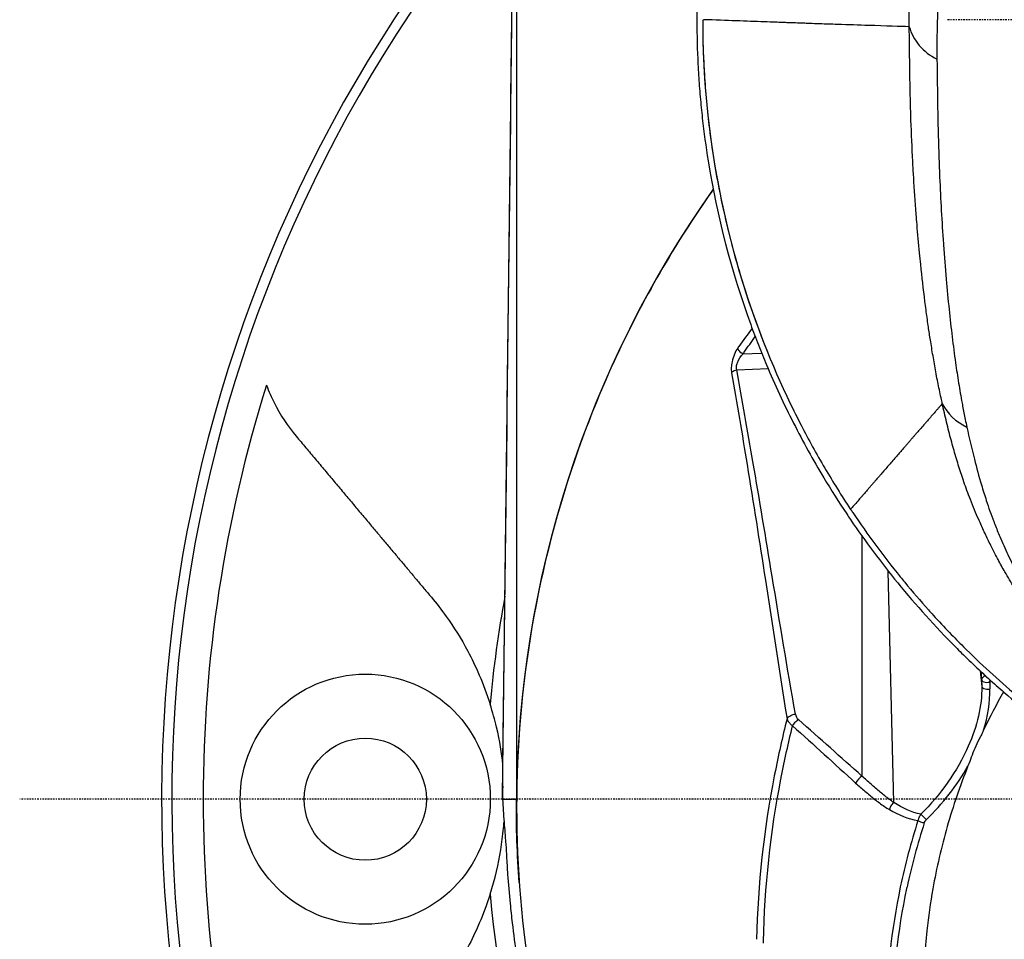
# Model space of a CAD drawing. Header units: millimetres. Extents: x 0 to 7374, y 0 to 4200.
# Tile 520 of 656: x 1902 to 1986, y 3587 to 3666. Entities that reach past the tile are written whole.
import ezdxf

# ---------------------------------------------------------------- set-up
doc = ezdxf.new("R2010")
doc.units = ezdxf.units.MM
doc.header["$LTSCALE"] = 0.2
doc.linetypes.add('CENTER2', pattern=[1.125, 0.75, -0.125, 0.125, -0.125])
doc.layers.add('02_Center Line', color=1, linetype='CENTER2')

# ---------------------------------------------------------------- blocks, each defined once
blk = doc.blocks.new('A$C9c4d0392')
for p, q in [((-92, 33.385), (-92, -66.999)), ((-93.192, -66.778), (-92.239, 13)), ((-72.524, -28.711), (-70.932, -28.652)), ((-73.066, -30.094), (-70.375, -29.994)), ((-62.309, -44.382), (-62.309, -65.015)), ((-59.575, -67.288), (-60.052, -47.391)), ((-52.152, -55.968), (-52.019, -57.313)), ((-51.731, -56.382), (-51.733, -56.356)), ((-52.031, -56.731), (-52.019, -57.314)), ((-92.284, -66.999), (-92.137, -66.999)), ((-92.018, -66.999), (-92, -66.999))]:
    blk.add_line(p, q)
for radius in [10.75, 5.25]:
    blk.add_circle((-105, -67), radius)
for centre, radius, start, end in [((0, -67), 122.5, 138.84329, 264.07522), ((0, -67), 121.628, 139.32714, 264.03041), ((0, 0), 76, 179.99965, 202.07434), ((0, 0), 75.5, 180.01198, 180.01204), ((0, -67.707), 92, 144.71696, 179.55904), ((0, -67), 118.933, 162.59478, 197.40522), ((0, -67), 94.616, 169.36442, 175.05113), ((0, -67), 94.616, 184.94887, 235.05113)]:
    blk.add_arc(centre, radius, start, end)
for centre, major_axis, ratio, start_param, end_param in [((-53.169, 0.453), (-5.214, -0.09), 0.859777, 0.217995, 1.01279), ((-72.94, -28.255), (1.237, 1.766), 0.026061, 1.496708, 1.574575), ((-50.638, -31.011), (-5.084, -1.09), 0.859304, 0.215714, 0.848888), ((0.394, -86.647), (-60.716, 1.098), 0.969627, 5.761695, 5.762007), ((35.869, -151.948), (-50.206, 205.115), 0.348168, 1.006024, 1.009207), ((-66.804, -59.238), (-1.089, -0.785), 0.764737, 5.928532, 6.452403), ((-62.266, -65.61), (0.614, 0.683), 0.525257, 1.103505, 2.013275), ((-93.201, -66.076), (0, -0.994), 0.011948, 0.507258, 0.785398), ((-93.201, -66.076), (0, -0.994), 0.011948, 0.372867, 0.507258), ((-0.003, -66.441), (-91.997, -0.558), 0.00002, 6.277482, 6.283185), ((-28.619, -79.129), (11.359, 40), 0.736504, 1.522573, 1.664487), ((-30.381, -79.163), (-10.182, -38.614), 0.710174, 4.636554, 4.780001)]:
    blk.add_ellipse(centre, major_axis=major_axis, ratio=ratio, start_param=start_param, end_param=end_param)
for points, knots in [([(-58.243, -0.601), (-58.247, -0.424), (-58.251, -0.248), (-58.254, -0.073), (-58.258, 0.132), (-58.26, 0.336), (-58.262, 0.539), (-58.263, 0.563), (-58.263, 0.587), (-58.263, 0.611), (-58.264, 0.729), (-58.265, 0.846), (-58.265, 0.963), (-58.266, 1.401), (-58.264, 1.834), (-58.258, 2.263), (-58.256, 2.351), (-58.255, 2.439), (-58.254, 2.526), (-58.245, 3.011), (-58.234, 3.495), (-58.221, 3.978), (-58.208, 4.485), (-58.192, 4.992), (-58.175, 5.498), (-58.174, 5.53), (-58.172, 5.562), (-58.171, 5.594), (-58.164, 5.816), (-58.156, 6.038), (-58.148, 6.26), (-58.141, 6.446), (-58.134, 6.632), (-58.127, 6.818), (-58.105, 7.393), (-58.082, 7.967), (-58.06, 8.541), (-58.051, 8.769), (-58.042, 8.998), (-58.034, 9.227), (-58.004, 10.013), (-57.975, 10.797), (-57.947, 11.583), (-57.935, 11.916), (-57.923, 12.248), (-57.911, 12.581), (-57.899, 12.92), (-57.887, 13.259), (-57.875, 13.598), (-57.869, 13.757), (-57.863, 13.915), (-57.858, 14.074), (-57.742, 17.302), (-57.623, 20.528), (-57.504, 23.754), (-57.497, 23.947), (-57.489, 24.14), (-57.482, 24.333), (-57.433, 25.656), (-57.384, 26.978), (-57.335, 28.301), (-57.331, 28.403), (-57.328, 28.506), (-57.324, 28.608), (-57.082, 35.104), (-56.836, 41.599), (-56.585, 48.095), (-56.462, 51.29), (-56.338, 54.485), (-56.212, 57.681), (-56.212, 57.69), (-56.211, 57.699), (-56.211, 57.709), (-55.918, 65.181), (-55.619, 72.655), (-55.315, 80.134), (-55.089, 85.679), (-54.861, 91.228), (-54.629, 96.78), (-54.582, 97.919), (-54.534, 99.057), (-54.486, 100.196), (-54.364, 103.113), (-54.241, 106.032), (-54.117, 108.952), (-54.031, 110.98), (-53.945, 113.009), (-53.858, 115.038), (-53.845, 115.336), (-53.832, 115.635), (-53.819, 115.933)], [0, 0, 0, 0, 0.0043031, 0.0043031, 0.0043031, 0.0093197, 0.0093197, 0.0093197, 0.0099124, 0.0099124, 0.0099124, 0.0128266, 0.0128266, 0.0128266, 0.0236949, 0.0236949, 0.0236949, 0.0259209, 0.0259209, 0.0259209, 0.0382353, 0.0382353, 0.0382353, 0.0511879, 0.0511879, 0.0511879, 0.0520114, 0.0520114, 0.0520114, 0.057712, 0.057712, 0.057712, 0.0625, 0.0625, 0.0625, 0.077326, 0.077326, 0.077326, 0.0832464, 0.0832464, 0.0832464, 0.1035619, 0.1035619, 0.1035619, 0.1121643, 0.1121643, 0.1121643, 0.1209073, 0.1209073, 0.1209073, 0.125, 0.125, 0.125, 0.208244, 0.208244, 0.208244, 0.2132317, 0.2132317, 0.2132317, 0.2473542, 0.2473542, 0.2473542, 0.25, 0.25, 0.25, 0.4175774, 0.4175774, 0.4175774, 0.5, 0.5, 0.5, 0.5002411, 0.5002411, 0.5002411, 0.6929912, 0.6929912, 0.6929912, 0.8358924, 0.8358924, 0.8358924, 0.8651892, 0.8651892, 0.8651892, 0.9402309, 0.9402309, 0.9402309, 0.9923409, 0.9923409, 0.9923409, 0.9999998, 0.9999998, 0.9999998, 0.9999998]), ([(-51.288, 112.287), (-51.317, 111.722), (-51.345, 111.157), (-51.373, 110.592), (-51.406, 109.93), (-51.439, 109.268), (-51.471, 108.606), (-51.504, 107.944), (-51.536, 107.282), (-51.568, 106.62), (-51.6, 105.958), (-51.632, 105.296), (-51.664, 104.633), (-51.696, 103.971), (-51.728, 103.309), (-51.759, 102.647), (-51.791, 101.984), (-51.822, 101.322), (-51.853, 100.66), (-51.884, 99.997), (-51.915, 99.335), (-51.946, 98.673), (-51.977, 98.01), (-52.007, 97.348), (-52.038, 96.685), (-52.068, 96.023), (-52.099, 95.36), (-52.129, 94.697), (-52.159, 94.035), (-52.189, 93.372), (-52.219, 92.71), (-52.249, 92.047), (-52.279, 91.384), (-52.308, 90.722), (-52.338, 90.059), (-52.368, 89.396), (-52.397, 88.733), (-52.426, 88.07), (-52.455, 87.408), (-52.484, 86.745), (-52.514, 86.082), (-52.542, 85.419), (-52.571, 84.756), (-52.6, 84.093), (-52.629, 83.43), (-52.657, 82.767), (-52.686, 82.105), (-52.714, 81.442), (-52.743, 80.779), (-52.771, 80.116), (-52.799, 79.452), (-52.827, 78.79), (-52.855, 78.127), (-52.883, 77.464), (-52.911, 76.801), (-52.939, 76.138), (-52.967, 75.476), (-52.994, 74.812), (-53.022, 74.149), (-53.049, 73.486), (-53.077, 72.822), (-53.104, 72.159), (-53.132, 71.496), (-53.159, 70.833), (-53.186, 70.17), (-53.213, 69.507), (-53.24, 68.844), (-53.267, 68.181), (-53.294, 67.518), (-53.321, 66.854), (-53.348, 66.191), (-53.375, 65.527), (-53.401, 64.863), (-53.424, 64.301), (-53.447, 63.738), (-53.469, 63.176), (-53.473, 63.075), (-53.477, 62.975), (-53.481, 62.874), (-53.508, 62.211), (-53.534, 61.548), (-53.561, 60.885), (-53.587, 60.222), (-53.613, 59.559), (-53.64, 58.895), (-53.666, 58.232), (-53.692, 57.569), (-53.718, 56.905), (-53.744, 56.242), (-53.771, 55.579), (-53.797, 54.915), (-53.803, 54.755), (-53.809, 54.595), (-53.816, 54.435), (-53.816, 54.432), (-53.816, 54.429), (-53.816, 54.426), (-53.835, 53.926), (-53.855, 53.426), (-53.875, 52.926), (-53.901, 52.262), (-53.926, 51.598), (-53.952, 50.934), (-53.978, 50.27), (-54.004, 49.605), (-54.03, 48.944), (-54.055, 48.283), (-54.081, 47.626), (-54.107, 46.955), (-54.126, 46.447), (-54.146, 45.931), (-54.165, 45.423), (-54.184, 44.916), (-54.204, 44.417), (-54.223, 43.916), (-54.242, 43.415), (-54.262, 42.911), (-54.281, 42.409), (-54.3, 41.906), (-54.319, 41.404), (-54.339, 40.901), (-54.358, 40.399), (-54.377, 39.896), (-54.396, 39.394), (-54.415, 38.891), (-54.434, 38.388), (-54.453, 37.886), (-54.472, 37.384), (-54.492, 36.881), (-54.511, 36.378), (-54.53, 35.876), (-54.549, 35.373), (-54.568, 34.87), (-54.586, 34.368), (-54.605, 33.865), (-54.624, 33.363), (-54.643, 32.86), (-54.662, 32.358), (-54.681, 31.857), (-54.7, 31.357), (-54.718, 30.859), (-54.737, 30.356), (-54.756, 29.853), (-54.775, 29.344), (-54.794, 28.84), (-54.812, 28.335), (-54.831, 27.835), (-54.85, 27.333), (-54.868, 26.831), (-54.887, 26.328), (-54.906, 25.825), (-54.91, 25.717), (-54.914, 25.608), (-54.918, 25.5), (-54.922, 25.389), (-54.926, 25.279), (-54.93, 25.168), (-54.94, 24.885), (-54.951, 24.602), (-54.961, 24.318), (-54.98, 23.815), (-54.998, 23.31), (-55.017, 22.81), (-55.035, 22.309), (-55.053, 21.813), (-55.072, 21.31), (-55.09, 20.807), (-55.109, 20.298), (-55.127, 19.793), (-55.146, 19.288), (-55.164, 18.787), (-55.183, 18.285), (-55.201, 17.783), (-55.219, 17.28), (-55.238, 16.777), (-55.256, 16.274), (-55.274, 15.772), (-55.293, 15.269), (-55.311, 14.766), (-55.329, 14.263), (-55.347, 13.761), (-55.365, 13.259), (-55.384, 12.757), (-55.402, 12.253), (-55.416, 11.847), (-55.43, 11.441), (-55.445, 11.037), (-55.448, 10.94), (-55.452, 10.842), (-55.455, 10.745), (-55.458, 10.675), (-55.46, 10.605), (-55.463, 10.535), (-55.478, 10.104), (-55.493, 9.679), (-55.508, 9.249), (-55.526, 8.745), (-55.544, 8.234), (-55.562, 7.727), (-55.569, 7.541), (-55.576, 7.354), (-55.583, 7.168), (-55.594, 6.851), (-55.606, 6.535), (-55.617, 6.218), (-55.636, 5.716), (-55.654, 5.212), (-55.673, 4.709), (-55.674, 4.69), (-55.675, 4.67), (-55.675, 4.651), (-55.686, 4.368), (-55.697, 4.086), (-55.707, 3.804), (-55.715, 3.608), (-55.722, 3.411), (-55.729, 3.215), (-55.729, 3.211), (-55.73, 3.207), (-55.73, 3.203), (-55.748, 2.703), (-55.766, 2.201), (-55.782, 1.7), (-55.785, 1.599), (-55.789, 1.499), (-55.792, 1.398), (-55.805, 0.997), (-55.818, 0.598), (-55.828, 0.2), (-55.833, 0.018), (-55.838, -0.163), (-55.842, -0.343), (-55.843, -0.375), (-55.844, -0.406), (-55.845, -0.437), (-55.852, -0.725), (-55.859, -1.009), (-55.865, -1.295), (-55.865, -1.309), (-55.865, -1.322), (-55.866, -1.336), (-55.871, -1.605), (-55.875, -1.876), (-55.875, -2.15), (-55.875, -2.182), (-55.875, -2.213), (-55.875, -2.244), (-55.875, -2.428), (-55.874, -2.614), (-55.872, -2.801), (-55.871, -2.893), (-55.87, -2.986), (-55.869, -3.078), (-55.867, -3.185), (-55.865, -3.291), (-55.864, -3.398)], [0, 0, 0, 0, 0.0146383, 0.0146383, 0.0146383, 0.0317918, 0.0317918, 0.0317918, 0.0489492, 0.0489492, 0.0489492, 0.0661103, 0.0661103, 0.0661103, 0.0832749, 0.0832749, 0.0832749, 0.1004429, 0.1004429, 0.1004429, 0.1176139, 0.1176139, 0.1176139, 0.1347878, 0.1347878, 0.1347878, 0.1519645, 0.1519645, 0.1519645, 0.1691436, 0.1691436, 0.1691436, 0.186325, 0.186325, 0.186325, 0.2035085, 0.2035085, 0.2035085, 0.2206938, 0.2206938, 0.2206938, 0.2378807, 0.2378807, 0.2378807, 0.2550691, 0.2550691, 0.2550691, 0.2722588, 0.2722588, 0.2722588, 0.2894494, 0.2894494, 0.2894494, 0.3066409, 0.3066409, 0.3066409, 0.323833, 0.323833, 0.323833, 0.3410254, 0.3410254, 0.3410254, 0.358218, 0.358218, 0.358218, 0.3754107, 0.3754107, 0.3754107, 0.392603, 0.392603, 0.392603, 0.4097949, 0.4097949, 0.4097949, 0.4243731, 0.4243731, 0.4243731, 0.4269863, 0.4269863, 0.4269863, 0.4441794, 0.4441794, 0.4441794, 0.4613752, 0.4613752, 0.4613752, 0.4785725, 0.4785725, 0.4785725, 0.4957704, 0.4957704, 0.4957704, 0.4999273, 0.4999273, 0.4999273, 0.5, 0.5, 0.5, 0.5129715, 0.5129715, 0.5129715, 0.5301832, 0.5301832, 0.5301832, 0.5474044, 0.5474044, 0.5474044, 0.5646338, 0.5646338, 0.5646338, 0.5776704, 0.5776704, 0.5776704, 0.5907101, 0.5907101, 0.5907101, 0.6037522, 0.6037522, 0.6037522, 0.6167962, 0.6167962, 0.6167962, 0.6298413, 0.6298413, 0.6298413, 0.6428868, 0.6428868, 0.6428868, 0.6559322, 0.6559322, 0.6559322, 0.6689767, 0.6689767, 0.6689767, 0.6820198, 0.6820198, 0.6820198, 0.6950607, 0.6950607, 0.6950607, 0.7080987, 0.7080987, 0.7080987, 0.7211334, 0.7211334, 0.7211334, 0.7341639, 0.7341639, 0.7341639, 0.7471897, 0.7471897, 0.7471897, 0.75, 0.75, 0.75, 0.7528665, 0.7528665, 0.7528665, 0.7602137, 0.7602137, 0.7602137, 0.7732479, 0.7732479, 0.7732479, 0.7862904, 0.7862904, 0.7862904, 0.7993378, 0.7993378, 0.7993378, 0.8123866, 0.8123866, 0.8123866, 0.8254333, 0.8254333, 0.8254333, 0.8384746, 0.8384746, 0.8384746, 0.8515071, 0.8515071, 0.8515071, 0.8645273, 0.8645273, 0.8645273, 0.875, 0.875, 0.875, 0.8775272, 0.8775272, 0.8775272, 0.8793382, 0.8793382, 0.8793382, 0.8905143, 0.8905143, 0.8905143, 0.903596, 0.903596, 0.903596, 0.9084191, 0.9084191, 0.9084191, 0.9166306, 0.9166306, 0.9166306, 0.9296598, 0.9296598, 0.9296598, 0.9301689, 0.9301689, 0.9301689, 0.9375, 0.9375, 0.9375, 0.9426011, 0.9426011, 0.9426011, 0.9427027, 0.9427027, 0.9427027, 0.9556975, 0.9556975, 0.9556975, 0.9583025, 0.9583025, 0.9583025, 0.9686965, 0.9686965, 0.9686965, 0.9734427, 0.9734427, 0.9734427, 0.9742651, 0.9742651, 0.9742651, 0.9818377, 0.9818377, 0.9818377, 0.9821959, 0.9821959, 0.9821959, 0.9893202, 0.9893202, 0.9893202, 0.9901268, 0.9901268, 0.9901268, 0.9948991, 0.9948991, 0.9948991, 0.9972703, 0.9972703, 0.9972703, 1, 1, 1, 1]), ([(-93.188, -65.88), (-92.905, -42.464), (-92.623, -19.031), (-92.229, 13.846), (-92.116, 23.281), (-92.003, 32.717)], [0, 0, 0, 0, 10.000002, 10.000002, 14.023717, 14.023717, 14.023717, 14.023717]), ([(-72.889, 23.226), (-73.619, 20.934), (-74.241, 18.61), (-74.912, 15.523), (-75.062, 14.784), (-75.314, 13.434), (-75.42, 12.823), (-75.694, 11.131), (-75.845, 10.049), (-76.256, 6.564), (-76.425, 4.154), (-76.494, 1.122), (-76.501, 0.504), (-76.498, -1.354), (-76.466, -2.593), (-76.373, -4.451), (-76.334, -5.07), (-76.265, -5.999), (-76.24, -6.308), (-76.16, -7.236), (-76.098, -7.854), (-75.893, -9.696), (-75.727, -10.917), (-74.761, -16.931), (-73.535, -21.645), (-71.657, -26.794), (-71.437, -27.374), (-70.985, -28.526), (-70.753, -29.097), (-69.799, -31.364), (-69.024, -33.035), (-67.378, -36.272), (-66.512, -37.837), (-64.959, -40.425), (-64.301, -41.463), (-63.511, -42.646), (-63.402, -42.807), (-62.022, -44.841), (-60.667, -46.657), (-57.67, -50.324), (-56.014, -52.161), (-54.098, -54.09), (-53.924, -54.264), (-52.882, -55.292), (-51.995, -56.127), (-50.656, -57.328), (-50.22, -57.711), (-48.067, -59.556), (-46.291, -60.947), (-43.656, -62.828), (-42.845, -63.384), (-41.253, -64.43), (-40.474, -64.923), (-38.204, -66.301), (-36.691, -67.15), (-34.474, -68.297), (-33.792, -68.636), (-32.46, -69.276), (-31.81, -69.576), (-30.544, -70.141), (-29.927, -70.407), (-29.02, -70.783), (-28.733, -70.9), (-26.205, -71.912), (-23.925, -72.703), (-19.87, -73.897), (-18.111, -74.347), (-15.673, -74.88), (-15.005, -75.017), (-11.989, -75.592), (-9.623, -75.93), (-4.836, -76.385), (-2.419, -76.5), (0, -76.5)], [9.66113, 9.66113, 9.66113, 9.66113, 10.382297, 10.382297, 10.608293, 10.608293, 10.794229, 10.794229, 11.122019, 11.122019, 11.846151, 11.846151, 12.031562, 12.031562, 12.403274, 12.403274, 12.589452, 12.589452, 12.682563, 12.682563, 12.868805, 12.868805, 13.238343, 13.238343, 14.695562, 14.695562, 14.881787, 14.881787, 15.066704, 15.066704, 15.619411, 15.619411, 16.15584, 16.15584, 16.524616, 16.524616, 16.582585, 16.582585, 17.260758, 17.260758, 18.000965, 18.000965, 18.074733, 18.074733, 18.439358, 18.439358, 18.613253, 18.613253, 19.288197, 19.288197, 19.582536, 19.582536, 19.85849, 19.85849, 20.377725, 20.377725, 20.60582, 20.60582, 20.820045, 20.820045, 21.02106, 21.02106, 21.113943, 21.113943, 21.835711, 21.835711, 22.37856, 22.37856, 22.582469, 22.582469, 23.297329, 23.297329, 24.021047, 24.021047, 24.021047, 24.021047]), ([(-76, 0), (-76, -0.017), (-76, -0.133), (-75.999, -0.39), (-75.999, -0.487), (-75.996, -0.78), (-75.994, -0.975), (-75.985, -1.561), (-75.976, -1.951), (-75.94, -3.121), (-75.904, -3.902), (-75.759, -6.24), (-75.615, -7.796), (-75.295, -10.38), (-75.146, -11.41), (-74.748, -13.807), (-74.483, -15.17), (-73.779, -18.332), (-73.311, -20.124), (-71.701, -25.473), (-70.363, -28.965), (-68.377, -33.189), (-67.964, -34.026), (-66.894, -36.1), (-66.217, -37.326), (-64.799, -39.738), (-64.057, -40.923), (-63.284, -42.087)], [0.0000139, 0.0000139, 0.0000139, 0.0000139, 0.0049415, 0.0049415, 0.00797, 0.00797, 0.0140274, 0.0140274, 0.0261443, 0.0261443, 0.0503841, 0.0503841, 0.0988756, 0.0988756, 0.1311984, 0.1311984, 0.1742931, 0.1742931, 0.2317564, 0.2317564, 0.3476821, 0.3476821, 0.3766541, 0.3766541, 0.4201156, 0.4201156, 0.463503, 0.463503, 0.463503, 0.463503]), ([(-58.243, -0.601), (-59.031, -0.58), (-60.209, -0.544), (-62.563, -0.47), (-63.446, -0.441), (-64.917, -0.392), (-65.432, -0.375), (-66.241, -0.346), (-66.516, -0.337), (-66.939, -0.321), (-67.082, -0.316), (-67.235, -0.311), (-67.244, -0.31), (-67.262, -0.31), (-67.261, -0.31), (-67.27, -0.309), (-67.288, -0.309), (-67.33, -0.307), (-67.366, -0.306), (-67.587, -0.298), (-67.803, -0.29), (-68.259, -0.274), (-68.488, -0.266), (-68.919, -0.25), (-69.073, -0.244), (-69.385, -0.233), (-69.543, -0.227), (-70.03, -0.21), (-70.376, -0.197), (-72.185, -0.131), (-73.92, -0.067), (-75.94, 0.001)], [0.0000211, 0.0000211, 0.0000211, 0.0000211, 0.25, 0.25, 0.375, 0.375, 0.4375, 0.4375, 0.46875, 0.46875, 0.484375, 0.484375, 0.4853516, 0.4853516, 0.4863281, 0.4863281, 0.4882813, 0.4921875, 0.5, 0.5, 0.5625, 0.5625, 0.625, 0.625, 0.65625, 0.65625, 0.6875, 0.6875, 0.75, 0.75, 1, 1, 1, 1]), ([(-55.404, -33.011), (-55.439, -32.847), (-55.475, -32.681), (-55.511, -32.512), (-55.56, -32.284), (-55.61, -32.052), (-55.658, -31.822), (-55.705, -31.595), (-55.751, -31.367), (-55.795, -31.141), (-55.885, -30.683), (-55.971, -30.224), (-56.053, -29.763), (-56.095, -29.533), (-56.135, -29.302), (-56.175, -29.071), (-56.253, -28.614), (-56.329, -28.157), (-56.401, -27.7), (-56.462, -27.31), (-56.521, -26.921), (-56.578, -26.531), (-56.59, -26.449), (-56.602, -26.366), (-56.614, -26.283), (-56.68, -25.833), (-56.742, -25.382), (-56.802, -24.932), (-56.833, -24.694), (-56.864, -24.456), (-56.894, -24.219), (-57.029, -23.158), (-57.149, -22.099), (-57.259, -21.042), (-57.294, -20.707), (-57.327, -20.373), (-57.36, -20.039), (-57.439, -19.226), (-57.511, -18.415), (-57.578, -17.604), (-57.601, -17.316), (-57.624, -17.029), (-57.647, -16.741), (-57.648, -16.725), (-57.649, -16.71), (-57.65, -16.694), (-57.731, -15.644), (-57.802, -14.595), (-57.865, -13.548), (-57.892, -13.091), (-57.918, -12.634), (-57.942, -12.177), (-58.004, -10.994), (-58.055, -9.813), (-58.096, -8.634), (-58.096, -8.63), (-58.096, -8.626), (-58.096, -8.622), (-58.114, -8.102), (-58.129, -7.583), (-58.143, -7.065), (-58.154, -6.609), (-58.164, -6.153), (-58.173, -5.697), (-58.187, -4.948), (-58.198, -4.199), (-58.208, -3.447), (-58.217, -2.795), (-58.224, -2.141), (-58.233, -1.483), (-58.237, -1.19), (-58.24, -0.897), (-58.243, -0.601)], [0.0000331, 0.0000331, 0.0000331, 0.0000331, 0.015589, 0.015589, 0.015589, 0.0366763, 0.0366763, 0.0366763, 0.0574508, 0.0574508, 0.0574508, 0.0996718, 0.0996718, 0.0996718, 0.1208009, 0.1208009, 0.1208009, 0.1625846, 0.1625846, 0.1625846, 0.1982063, 0.1982063, 0.1982063, 0.205777, 0.205777, 0.205777, 0.2470095, 0.2470095, 0.2470095, 0.2688316, 0.2688316, 0.2688316, 0.3662238, 0.3662238, 0.3662238, 0.3970316, 0.3970316, 0.3970316, 0.4719375, 0.4719375, 0.4719375, 0.4985511, 0.4985511, 0.4985511, 0.5, 0.5, 0.5, 0.5971698, 0.5971698, 0.5971698, 0.6396385, 0.6396385, 0.6396385, 0.7496277, 0.7496277, 0.7496277, 0.75, 0.75, 0.75, 0.7985567, 0.7985567, 0.7985567, 0.8413646, 0.8413646, 0.8413646, 0.911757, 0.911757, 0.911757, 0.9728335, 0.9728335, 0.9728335, 1, 1, 1, 1]), ([(-55.864, -3.398), (-55.842, -4.786), (-55.826, -6.163), (-55.782, -8.823), (-55.755, -10.106), (-55.69, -12.105), (-55.664, -12.818), (-55.552, -15.446), (-55.444, -17.358), (-55.307, -19.293), (-55.305, -19.319), (-55.232, -20.333), (-55.155, -21.321), (-54.994, -23.177), (-54.912, -24.045), (-54.74, -25.7), (-54.652, -26.486), (-54.466, -28.01), (-54.37, -28.747), (-54.183, -30.067), (-54.095, -30.649), (-53.908, -31.807), (-53.809, -32.382), (-53.687, -33.044), (-53.671, -33.129), (-53.583, -33.598), (-53.508, -33.981), (-53.386, -34.58), (-53.341, -34.795), (-53.295, -35.01)], [0, 0, 0, 0, 0.1295898, 0.1295898, 0.2511977, 0.2511977, 0.3187341, 0.3187341, 0.5, 0.5, 0.5024279, 0.5024279, 0.5962835, 0.5962835, 0.6789591, 0.6789591, 0.7539058, 0.7539058, 0.8242844, 0.8242844, 0.8798677, 0.8798677, 0.9347826, 0.9347826, 0.9429335, 0.9429335, 0.9794738, 0.9794738, 1, 1, 1, 1]), ([(-75.096, -14.592), (-75.216, -14.762), (-75.337, -14.934), (-77.075, -17.427), (-78.565, -19.793), (-81.3, -24.595), (-82.545, -27.032), (-84.795, -31.959), (-85.801, -34.449), (-88.473, -41.982), (-89.794, -47.086), (-91.551, -57.365), (-91.987, -62.543), (-91.987, -67.72), (-91.987, -72.898), (-91.551, -78.075), (-89.794, -88.355), (-88.473, -93.459), (-84.91, -103.502), (-82.668, -108.443), (-77.198, -118.049), (-73.97, -122.713), (-68.33, -129.378), (-66.316, -131.544), (-62.87, -134.899), (-61.524, -136.135), (-60.128, -137.341)], [0.2789434, 0.2789434, 0.2789434, 0.2789434, 0.28125, 0.28125, 0.3125, 0.3125, 0.34375, 0.34375, 0.375, 0.375, 0.4375, 0.4375, 0.5000003, 0.5000003, 0.5000003, 0.5625, 0.5625, 0.625, 0.625, 0.6875, 0.6875, 0.75, 0.75, 0.78125, 0.78125, 0.8000676, 0.8000676, 0.8000676, 0.8000676]), ([(-72.524, -28.711), (-72.492, -28.665), (-72.46, -28.619), (-72.119, -28.128), (-71.805, -27.685), (-71.485, -27.243)], [0, 0, 0, 0, 0.00729682, 0.00729682, 0.0783343, 0.0783343, 0.0783343, 0.0783343]), ([(-72.991, -28.23), (-73.196, -28.522), (-73.449, -29.108), (-73.555, -29.912), (-73.539, -30.21), (-73.517, -30.339)], [0, 0, 0, 0, 0.571429, 0.785714, 1, 1, 1, 1]), ([(-73.066, -30.094), (-73.089, -30.011), (-73.105, -29.817), (-72.994, -29.292), (-72.734, -28.905), (-72.524, -28.711)], [0, 0, 0, 0, 0.2142857, 0.4285714, 0.9999998, 0.9999998, 0.9999998, 0.9999998]), ([(-72.991, -28.23), (-72.978, -28.303), (-72.909, -28.451), (-72.709, -28.629), (-72.583, -28.691), (-72.524, -28.711)], [0, 0, 0, 0, 0.4285714, 0.7142857, 0.9999999, 0.9999999, 0.9999999, 0.9999999]), ([(-73.517, -30.339), (-73.494, -30.306), (-73.463, -30.273), (-73.426, -30.243), (-73.389, -30.213), (-73.345, -30.185), (-73.297, -30.162), (-73.224, -30.128), (-73.143, -30.105), (-73.066, -30.094)], [0, 0, 0, 0, 0.285714, 0.285714, 0.285714, 0.571429, 0.571429, 0.571429, 1, 1, 1, 1]), ([(-68.034, -59.685), (-68.726, -55.743), (-69.374, -51.797), (-70.571, -44.557), (-71.118, -41.265), (-72.133, -35.346), (-72.594, -32.72), (-73.066, -30.094)], [0, 0, 0, 0, 0.399859, 0.399859, 0.733515, 0.733515, 1, 1, 1, 1]), ([(-113.487, -31.424), (-113.285, -31.964), (-113.065, -32.455), (-112.297, -33.984), (-111.65, -34.951), (-110.931, -35.803)], [-12.296415, -12.296415, -12.296415, -12.296415, -11.973999, -11.973999, -11.181033, -11.181033, -11.181033, -11.181033]), ([(-55.404, -33.011), (-55.426, -33.036), (-55.448, -33.061), (-55.506, -33.127), (-55.542, -33.169), (-55.579, -33.21), (-55.579, -33.211), (-55.634, -33.274), (-55.69, -33.338), (-55.773, -33.432), (-55.8, -33.463), (-55.888, -33.564), (-55.95, -33.634), (-56.023, -33.719), (-56.035, -33.732), (-56.047, -33.746), (-56.093, -33.798), (-56.139, -33.851), (-56.293, -34.028), (-56.402, -34.152), (-56.513, -34.279), (-56.514, -34.28), (-56.524, -34.293), (-56.534, -34.304), (-56.631, -34.415), (-56.72, -34.517), (-56.839, -34.654), (-56.87, -34.689), (-57.019, -34.86), (-57.138, -34.997), (-57.342, -35.231), (-57.426, -35.328), (-57.545, -35.465), (-57.58, -35.505), (-57.683, -35.623), (-57.751, -35.702), (-57.87, -35.839), (-57.92, -35.896), (-58.036, -36.03), (-58.102, -36.105), (-58.191, -36.208), (-58.215, -36.235), (-58.238, -36.262), (-58.267, -36.296), (-58.297, -36.33), (-58.394, -36.442), (-58.462, -36.52), (-58.581, -36.657), (-58.632, -36.715), (-58.756, -36.858), (-58.83, -36.944), (-58.949, -37.081), (-58.993, -37.132), (-59.131, -37.29), (-59.223, -37.397), (-59.342, -37.534), (-59.368, -37.563), (-59.511, -37.728), (-59.629, -37.864), (-59.847, -38.116), (-59.947, -38.23), (-60.066, -38.367), (-60.085, -38.389), (-60.209, -38.533), (-60.316, -38.656), (-60.435, -38.793), (-60.446, -38.806), (-60.552, -38.927), (-60.646, -39.035), (-60.764, -39.172), (-60.788, -39.2), (-60.881, -39.307), (-60.951, -39.387), (-61.069, -39.524), (-61.118, -39.58), (-61.172, -39.643), (-61.181, -39.652), (-61.189, -39.662), (-61.249, -39.731), (-61.308, -39.799), (-61.418, -39.926), (-61.469, -39.985), (-61.579, -40.112), (-61.638, -40.18), (-61.755, -40.315), (-61.814, -40.383), (-61.948, -40.538), (-62.023, -40.625), (-62.141, -40.761), (-62.184, -40.811), (-62.256, -40.894), (-62.286, -40.93), (-62.319, -40.967), (-62.321, -40.97), (-62.408, -41.071), (-62.494, -41.17), (-62.697, -41.405), (-62.814, -41.542), (-63.032, -41.794), (-63.132, -41.911), (-63.25, -42.048), (-63.267, -42.068), (-63.284, -42.088)], [0, 0, 0, 0, 0.0101323, 0.0101323, 0.0268989, 0.0270408, 0.0270408, 0.0270408, 0.0525592, 0.0525592, 0.0648972, 0.0648972, 0.0924915, 0.0924915, 0.0977485, 0.0977485, 0.0977485, 0.1183199, 0.1183199, 0.1658663, 0.1658663, 0.1662662, 0.1662662, 0.1704945, 0.1704945, 0.208449, 0.208449, 0.2215046, 0.2215046, 0.2714249, 0.2714249, 0.3061961, 0.3061961, 0.3203223, 0.3203223, 0.3481282, 0.3481282, 0.3682573, 0.3682573, 0.3944412, 0.3944412, 0.4036101, 0.4036101, 0.4036101, 0.4152846, 0.4152846, 0.4418035, 0.4418035, 0.4614538, 0.4614538, 0.4898448, 0.4898448, 0.5068103, 0.5068103, 0.5418482, 0.5418482, 0.5513956, 0.5513956, 0.5952476, 0.5952476, 0.6315551, 0.6315551, 0.6384015, 0.6384015, 0.6767647, 0.6767647, 0.6808895, 0.6808895, 0.7142513, 0.7142513, 0.7227416, 0.7227416, 0.7470923, 0.7470923, 0.7639855, 0.7639855, 0.7660974, 0.7668464, 0.7668464, 0.7869999, 0.7869999, 0.8046469, 0.8046469, 0.8246983, 0.8246983, 0.8447498, 0.8447498, 0.8700353, 0.8700353, 0.8843167, 0.8843167, 0.8941271, 0.8945036, 0.8950035, 0.8950035, 0.9233685, 0.9233685, 0.9619247, 0.9619247, 0.9944201, 0.9944201, 0.9999645, 0.9999645, 0.9999645, 0.9999645]), ([(0, -74.453), (-0.492, -74.453), (-0.985, -74.448), (-1.962, -74.429), (-2.447, -74.414), (-3.388, -74.376), (-3.844, -74.353), (-4.326, -74.323), (-4.353, -74.321), (-4.885, -74.288), (-5.388, -74.251), (-5.993, -74.199), (-6.096, -74.19), (-6.713, -74.134), (-7.225, -74.081), (-8.081, -73.98), (-8.425, -73.937), (-9.151, -73.839), (-9.531, -73.784), (-10.284, -73.667), (-10.658, -73.606), (-11.397, -73.476), (-11.762, -73.409), (-12.365, -73.291), (-12.606, -73.242), (-12.892, -73.182), (-12.939, -73.172), (-13.529, -73.047), (-14.068, -72.925), (-15.146, -72.664), (-15.685, -72.525), (-16.771, -72.23), (-17.317, -72.074), (-18.212, -71.803), (-18.564, -71.693), (-19.509, -71.389), (-20.094, -71.191), (-21.278, -70.771), (-21.875, -70.548), (-23.047, -70.091), (-23.622, -69.855), (-24.235, -69.594), (-24.282, -69.574), (-25.343, -69.118), (-26.325, -68.664), (-28.212, -67.728), (-29.118, -67.247), (-30.853, -66.268), (-31.684, -65.77), (-32.832, -65.044), (-33.169, -64.825), (-34.361, -64.035), (-35.187, -63.454), (-36.767, -62.281), (-37.521, -61.69), (-38.957, -60.505), (-39.641, -59.912), (-40.39, -59.231), (-40.478, -59.151), (-40.626, -59.014), (-40.687, -58.958), (-41.277, -58.411), (-41.793, -57.913), (-42.8, -56.907), (-43.291, -56.399), (-44.228, -55.389), (-44.675, -54.889), (-45.53, -53.895), (-45.938, -53.401), (-46.375, -52.851), (-46.417, -52.798), (-46.792, -52.322), (-47.114, -51.896), (-47.745, -51.032), (-48.053, -50.593), (-48.65, -49.708), (-48.939, -49.262), (-49.495, -48.368), (-49.763, -47.919), (-50.224, -47.116), (-50.42, -46.761), (-50.639, -46.351), (-50.668, -46.297), (-50.861, -45.933), (-51.02, -45.624), (-51.345, -44.976), (-51.509, -44.638), (-51.838, -43.942), (-52.001, -43.584), (-52.179, -43.185), (-52.197, -43.146), (-52.235, -43.06), (-52.255, -43.014), (-52.396, -42.693), (-52.515, -42.417), (-52.755, -41.84), (-52.876, -41.539), (-53.094, -40.98), (-53.192, -40.721), (-53.378, -40.217), (-53.465, -39.973), (-53.563, -39.687), (-53.578, -39.645), (-53.744, -39.157), (-53.889, -38.711), (-54.174, -37.796), (-54.313, -37.326), (-54.583, -36.367), (-54.714, -35.879), (-54.975, -34.859), (-55.104, -34.328), (-55.287, -33.535), (-55.346, -33.273), (-55.404, -33.011)], [0, 0, 0, 0, 0.0138375, 0.0138375, 0.0274826, 0.0274826, 0.0403591, 0.0403591, 0.0411277, 0.0411277, 0.0554222, 0.0554222, 0.0583782, 0.0583782, 0.073068, 0.073068, 0.0830639, 0.0830639, 0.0941966, 0.0941966, 0.10527, 0.10527, 0.1162432, 0.1162432, 0.1235528, 0.1235528, 0.125, 0.125, 0.141656, 0.141656, 0.1586585, 0.1586585, 0.1763054, 0.1763054, 0.1879738, 0.1879738, 0.207889, 0.207889, 0.2289445, 0.2289445, 0.25, 0.25, 0.251757, 0.251757, 0.2896107, 0.2896107, 0.3267661, 0.3267661, 0.3629944, 0.3629944, 0.3783238, 0.3783238, 0.4179277, 0.4179277, 0.4568564, 0.4568564, 0.4948934, 0.4948934, 0.5, 0.5, 0.5035383, 0.5035383, 0.5345613, 0.5345613, 0.5656529, 0.5656529, 0.5957197, 0.5957197, 0.625, 0.625, 0.6281335, 0.6281335, 0.6530412, 0.6530412, 0.6784935, 0.6784935, 0.7041252, 0.7041252, 0.7297801, 0.7297801, 0.75, 0.75, 0.7531099, 0.7531099, 0.770731, 0.770731, 0.790027, 0.790027, 0.8102819, 0.8102819, 0.8125, 0.8125, 0.8150963, 0.8150963, 0.8305102, 0.8305102, 0.8471275, 0.8471275, 0.8614241, 0.8614241, 0.875, 0.875, 0.8773342, 0.8773342, 0.9022139, 0.9022139, 0.9284232, 0.9284232, 0.9557027, 0.9557027, 0.9853582, 0.9853582, 0.9999944, 0.9999944, 0.9999944, 0.9999944]), ([(-53.295, -35.01), (-53.097, -35.936), (-52.884, -36.857), (-52.461, -38.514), (-52.259, -39.252), (-51.907, -40.434), (-51.767, -40.881), (-51.422, -41.931), (-51.211, -42.53), (-50.952, -43.211), (-50.921, -43.293), (-50.752, -43.727), (-50.609, -44.078), (-50.238, -44.949), (-50.008, -45.465), (-49.525, -46.494), (-49.273, -47.006), (-48.991, -47.548), (-48.974, -47.58), (-48.694, -48.117), (-48.418, -48.619), (-47.852, -49.595), (-47.563, -50.069), (-46.969, -50.997), (-46.665, -51.451), (-46.044, -52.336), (-45.729, -52.767), (-45.306, -53.32), (-45.21, -53.443), (-45.091, -53.596), (-45.067, -53.627), (-44.648, -54.157), (-44.236, -54.657), (-43.375, -55.657), (-42.925, -56.157), (-41.993, -57.152), (-41.511, -57.647), (-40.575, -58.569), (-40.126, -58.998), (-39.63, -59.454), (-39.596, -59.485), (-38.903, -60.12), (-38.22, -60.717), (-36.763, -61.923), (-35.988, -62.531), (-34.369, -63.728), (-33.526, -64.316), (-31.865, -65.405), (-31.059, -65.906), (-29.39, -66.881), (-28.527, -67.357), (-26.741, -68.278), (-25.816, -68.724), (-24.493, -69.319), (-24.119, -69.483), (-23.733, -69.647), (-23.726, -69.65), (-23.143, -69.897), (-22.556, -70.135), (-21.379, -70.59), (-20.79, -70.808), (-19.624, -71.217), (-19.049, -71.41), (-17.909, -71.772), (-17.347, -71.943), (-16.221, -72.265), (-15.658, -72.417), (-14.537, -72.703), (-13.979, -72.836), (-13.202, -73.01), (-12.986, -73.057), (-12.696, -73.119), (-12.622, -73.134), (-12.079, -73.247), (-11.604, -73.339), (-10.637, -73.513), (-10.145, -73.595), (-9.156, -73.746), (-8.659, -73.816), (-7.669, -73.942), (-7.176, -73.998), (-6.481, -74.069), (-6.28, -74.088), (-5.569, -74.152), (-5.055, -74.193), (-4.257, -74.246), (-3.973, -74.264), (-3.135, -74.309), (-2.58, -74.332), (-1.47, -74.364), (-0.917, -74.374), (-0.242, -74.377), (-0.121, -74.377), (0, -74.377)], [0, 0, 0, 0, 0.0537894, 0.0537894, 0.0972581, 0.0972581, 0.1237418, 0.1237418, 0.1597199, 0.1597199, 0.1646393, 0.1646393, 0.1858131, 0.1858131, 0.2169251, 0.2169251, 0.2480371, 0.2480371, 0.25, 0.25, 0.2807734, 0.2807734, 0.310094, 0.310094, 0.3383626, 0.3383626, 0.365377, 0.365377, 0.3730937, 0.3730937, 0.375, 0.375, 0.4064665, 0.4064665, 0.4382175, 0.4382175, 0.4699679, 0.4699679, 0.4979365, 0.4979365, 0.5, 0.5, 0.5398115, 0.5398115, 0.5815826, 0.5815826, 0.6233538, 0.6233538, 0.6605006, 0.6605006, 0.6977803, 0.6977803, 0.7352429, 0.7352429, 0.7497239, 0.7497239, 0.75, 0.75, 0.7720316, 0.7720316, 0.7932797, 0.7932797, 0.8132757, 0.8132757, 0.8321378, 0.8321378, 0.8504954, 0.8504954, 0.8682356, 0.8682356, 0.875, 0.875, 0.8773039, 0.8773039, 0.8919507, 0.8919507, 0.9067975, 0.9067975, 0.9215687, 0.9215687, 0.936015, 0.936015, 0.9418557, 0.9418557, 0.956711, 0.956711, 0.9648715, 0.9648715, 0.9807571, 0.9807571, 0.996553, 0.996553, 1, 1, 1, 1]), ([(-72.181, -38.244), (-72.181, -38.244), (-72.181, -38.244), (-71.641, -41.547), (-71.122, -44.856), (-70.611, -48.168)], [0, 0, 0, 0, 0.0000154, 0.0000154, 0.9999998, 0.9999998, 0.9999998, 0.9999998]), ([(-63.284, -42.088), (-63.224, -42.178), (-63.164, -42.268), (-63.104, -42.358), (-62.466, -43.309), (-61.806, -44.246), (-61.125, -45.167), (-60.445, -46.088), (-59.743, -46.994), (-59.022, -47.884), (-58.893, -48.043), (-58.763, -48.202), (-58.632, -48.36), (-57.972, -49.16), (-57.295, -49.947), (-56.604, -50.72), (-56.463, -50.877), (-56.322, -51.033), (-56.18, -51.189), (-55.72, -51.694), (-55.252, -52.193), (-54.778, -52.685), (-54.385, -53.091), (-53.989, -53.493), (-53.589, -53.891), (-52.858, -54.619), (-52.112, -55.331), (-51.352, -56.028), (-50.592, -56.725), (-49.817, -57.406), (-49.029, -58.072), (-48.698, -58.351), (-48.365, -58.628), (-48.029, -58.901), (-47.169, -59.603), (-46.294, -60.285), (-45.404, -60.948), (-44.514, -61.611), (-43.609, -62.255), (-42.691, -62.878), (-42.463, -63.033), (-42.233, -63.187), (-42.003, -63.339), (-41.127, -63.92), (-40.238, -64.484), (-39.338, -65.028), (-38.438, -65.572), (-37.527, -66.098), (-36.605, -66.605), (-36.262, -66.794), (-35.917, -66.98), (-35.571, -67.163), (-34.565, -67.696), (-33.547, -68.206), (-32.518, -68.693), (-31.489, -69.18), (-30.449, -69.644), (-29.399, -70.085), (-29.197, -70.169), (-28.996, -70.253), (-28.794, -70.335), (-27.57, -70.836), (-26.333, -71.305), (-25.085, -71.742), (-23.978, -72.129), (-22.862, -72.49), (-21.738, -72.825), (-20.543, -73.182), (-19.339, -73.51), (-18.127, -73.807), (-16.916, -74.105), (-15.697, -74.372), (-14.472, -74.61), (-13.165, -74.863), (-11.852, -75.082), (-10.534, -75.267), (-9.381, -75.428), (-8.225, -75.563), (-7.065, -75.671), (-6.436, -75.73), (-5.807, -75.781), (-5.178, -75.824), (-4.563, -75.866), (-3.948, -75.9), (-3.332, -75.927), (-2.849, -75.948), (-2.366, -75.965), (-1.883, -75.977), (-1.399, -75.989), (-0.916, -75.996), (-0.433, -75.999), (-0.289, -76), (-0.144, -76), (0, -76)], [0, 0, 0, 0, 0.0043389, 0.0043389, 0.0043389, 0.0502804, 0.0502804, 0.0502804, 0.0962234, 0.0962234, 0.0962234, 0.1044556, 0.1044556, 0.1044556, 0.1460638, 0.1460638, 0.1460638, 0.1545139, 0.1545139, 0.1545139, 0.1819263, 0.1819263, 0.1819263, 0.2045725, 0.2045725, 0.2045725, 0.2459423, 0.2459423, 0.2459423, 0.287312, 0.287312, 0.287312, 0.3046892, 0.3046892, 0.3046892, 0.3492114, 0.3492114, 0.3492114, 0.3937345, 0.3937345, 0.3937345, 0.4048059, 0.4048059, 0.4048059, 0.4470047, 0.4470047, 0.4470047, 0.4892045, 0.4892045, 0.4892045, 0.5049226, 0.5049226, 0.5049226, 0.5506049, 0.5506049, 0.5506049, 0.5962856, 0.5962856, 0.5962856, 0.6050394, 0.6050394, 0.6050394, 0.6580964, 0.6580964, 0.6580964, 0.7051562, 0.7051562, 0.7051562, 0.7552147, 0.7552147, 0.7552147, 0.805273, 0.805273, 0.805273, 0.8586762, 0.8586762, 0.8586762, 0.9053898, 0.9053898, 0.9053898, 0.9307253, 0.9307253, 0.9307253, 0.9554482, 0.9554482, 0.9554482, 0.9748118, 0.9748118, 0.9748118, 0.994192, 0.994192, 0.994192, 1, 1, 1, 1]), ([(-99.317, -49.645), (-98.879, -50.167), (-98.451, -50.717), (-97.388, -52.204), (-96.768, -53.186), (-95.538, -55.49), (-94.841, -57.021), (-94.263, -58.838)], [6.957106, 6.957106, 6.957106, 6.957106, 7.418328, 7.418328, 8.133297, 8.133297, 8.918889, 8.918889, 8.918889, 8.918889]), ([(-51.731, -56.382), (-51.84, -56.444), (-51.978, -56.562), (-52.029, -56.681), (-52.031, -56.731)], [0, 0, 0, 0, 0.5714286, 0.9999998, 0.9999998, 0.9999998, 0.9999998]), ([(-52.019, -57.315), (-51.983, -58.961), (-52.419, -60.746), (-54.119, -64.581), (-55.548, -66.61), (-57.244, -68.301)], [0.0000611, 0.0000611, 0.0000611, 0.0000611, 0.4423865, 0.4423865, 1, 1, 1, 1]), ([(-52.031, -56.731), (-52.022, -56.8), (-51.906, -56.908), (-51.598, -56.969), (-51.41, -56.952), (-51.327, -56.931)], [0, 0, 0, 0, 0.428571, 0.714286, 1, 1, 1, 1]), ([(-52.019, -57.314), (-52.013, -57.36), (-51.981, -57.404), (-51.927, -57.441), (-51.874, -57.477), (-51.8, -57.506), (-51.715, -57.522), (-51.588, -57.547), (-51.438, -57.544), (-51.313, -57.513)], [0, 0, 0, 0, 0.2858205, 0.2858205, 0.2858205, 0.5714155, 0.5714155, 0.5714155, 0.9999995, 0.9999995, 0.9999995, 0.9999995]), ([(-51.327, -56.931), (-51.328, -56.895), (-51.32, -56.836), (-51.302, -56.777), (-51.294, -56.756)], [0, 0, 0, 0, 0.4285714, 0.669994, 0.669994, 0.669994, 0.669994]), ([(-93.164, -64.015), (-93.267, -63.072), (-93.432, -62.025), (-93.869, -60.175), (-94.048, -59.519), (-94.263, -58.838)], [-8.819645, -8.819645, -8.819645, -8.819645, -8.141814, -8.141814, -7.79884, -7.79884, -7.79884, -7.79884]), ([(-68.751, -60.093), (-68.688, -59.984), (-68.473, -59.791), (-68.16, -59.702), (-68.034, -59.685)], [0, 0, 0, 0, 0.571429, 1, 1, 1, 1]), ([(-69.276, -65.26), (-69.267, -65.211), (-69.257, -65.162), (-68.959, -63.628), (-68.631, -62.152), (-68.267, -60.688)], [0, 0, 0, 0, 0.032056, 0.032056, 1, 1, 1, 1]), ([(-68.751, -60.093), (-68.745, -60.112), (-68.729, -60.153), (-68.7, -60.217), (-68.663, -60.284), (-68.62, -60.35), (-68.57, -60.415), (-68.514, -60.479), (-68.452, -60.542), (-68.372, -60.612), (-68.308, -60.66), (-68.267, -60.688)], [0, 0, 0, 0, 0.0913857, 0.200393, 0.3089375, 0.4168711, 0.5241975, 0.6308995, 0.737027, 0.84264, 0.9999998, 0.9999998, 0.9999998, 0.9999998]), ([(-68.267, -60.688), (-68.214, -60.589), (-68.065, -60.379), (-67.871, -60.213), (-67.777, -60.152)], [0.0000001, 0.0000001, 0.0000001, 0.0000001, 0.5, 1, 1, 1, 1]), ([(-51.858, -61.072), (-51.871, -61.102), (-51.947, -61.261), (-52.113, -61.594), (-52.179, -61.723), (-52.377, -62.12), (-52.493, -62.358), (-52.72, -62.888), (-52.817, -63.142), (-53.005, -63.64), (-53.099, -63.892), (-53.2, -64.141)], [0.00011543, 0.00011543, 0.00011543, 0.00011543, 0.00894947, 0.00894947, 0.01478235, 0.01478235, 0.0272049, 0.0272049, 0.03845799, 0.03845799, 0.04999615, 0.04999615, 0.04999615, 0.04999615]), ([(-53.2, -64.142), (-53.542, -64.996), (-53.862, -65.859), (-54.457, -67.599), (-54.732, -68.476), (-55.483, -71.11), (-55.899, -72.902), (-56.43, -75.903), (-56.6, -77.107), (-56.9, -79.922), (-56.999, -81.543), (-57.029, -83.593), (-57.03, -84.026), (-57.021, -84.907), (-57.011, -85.363), (-56.957, -86.861), (-56.89, -87.899), (-56.531, -91.681), (-56.054, -94.403), (-54.8, -99.272), (-54.095, -101.428), (-52.951, -104.287), (-52.632, -105.034), (-50.832, -108.994), (-49.046, -112.073), (-44.909, -117.83), (-42.566, -120.501), (-37.266, -125.49), (-34.329, -127.768), (-27.297, -132.192), (-23.115, -134.18), (-17.515, -136.095), (-16.266, -136.478), (-13.997, -137.094), (-12.98, -137.342), (-11.481, -137.666), (-10.999, -137.765), (-8.907, -138.164), (-7.276, -138.406), (-5.309, -138.616), (-4.962, -138.65), (-3.063, -138.82), (-1.494, -138.899), (0.078, -138.893)], [-11.478, -11.478, -11.478, -11.478, -11.183391, -11.183391, -10.889051, -10.889051, -10.304759, -10.304759, -9.91648, -9.91648, -9.400868, -9.400868, -9.262731, -9.262731, -9.113529, -9.113529, -8.77436, -8.77436, -7.874296, -7.874296, -7.139202, -7.139202, -6.87573, -6.87573, -5.72741, -5.72741, -4.579132, -4.579132, -3.406832, -3.406832, -1.968008, -1.968008, -1.561328, -1.561328, -1.235623, -1.235623, -1.083752, -1.083752, -0.576872, -0.576872, -0.471876, -0.471876, -0.000035, -0.000035, -0.000035, -0.000035]), ([(-69.814, -64.842), (-69.823, -64.891), (-69.833, -64.941), (-70.738, -69.618), (-71.265, -74.332), (-71.375, -79.044)], [0, 0, 0, 0, 0.010575, 0.010575, 1, 1, 1, 1]), ([(-59.575, -67.288), (-59.712, -67.201), (-59.837, -67.107), (-59.964, -67.01), (-60.218, -66.815), (-60.48, -66.604), (-60.743, -66.387), (-61.007, -66.171), (-61.272, -65.948), (-61.531, -65.718), (-61.789, -65.489), (-62.042, -65.253), (-62.309, -65.015)], [0, 0, 0, 0, 0.142857, 0.142857, 0.142857, 0.428571, 0.428571, 0.428571, 0.714286, 0.714286, 0.714286, 1, 1, 1, 1]), ([(-93.188, -65.88), (-93.188, -65.893), (-93.188, -65.907), (-93.189, -65.92), (-93.192, -66.26), (-93.195, -66.6), (-93.195, -66.94), (-93.195, -66.941), (-93.195, -66.943), (-93.195, -66.944)], [0.3358619, 0.3358619, 0.3358619, 0.3358619, 0.361201, 0.361201, 0.361201, 0.9973427, 0.9973427, 0.9973427, 0.9995281, 0.9995281, 0.9995281, 0.9995281]), ([(-70.783, -79.376), (-70.782, -79.328), (-70.781, -79.28), (-70.681, -74.55), (-70.164, -69.863), (-69.276, -65.26)], [0, 0, 0, 0, 0.010158, 0.010158, 1, 1, 1, 1]), ([(-62.853, -65.611), (-62.588, -65.853), (-62.054, -66.329), (-61.233, -67.003), (-60.534, -67.532), (-60.097, -67.806), (-59.949, -67.892)], [0, 0, 0, 0, 0.285714, 0.571429, 0.857143, 1, 1, 1, 1]), ([(-93.195, -67.009), (-93.123, -66.999), (-93.053, -66.999), (-92.885, -66.996), (-92.818, -66.994), (-92.717, -66.992), (-92.649, -66.991), (-92.533, -66.999), (-92.469, -67.012), (-92.43, -67.009)], [-3.663427, -3.663427, -3.663427, -3.663427, -2.859473, -2.859473, -1.825336, -1.825336, -0.982553, -0.982553, -0.001007, -0.001007, -0.001007, -0.001007]), ([(-93.195, -67.009), (-93.162, -67.661), (-93.121, -68.272), (-93.044, -69.3), (-93.022, -69.58), (-92.966, -70.288), (-92.953, -70.45), (-92.933, -70.703)], [0.001097, 0.001097, 0.001097, 0.001097, 1.10841, 1.10841, 1.621882, 1.621882, 2.515453, 2.515453, 2.515453, 2.515453]), ([(-92.284, -66.999), (-92.285, -66.999), (-92.285, -66.999), (-92.286, -67), (-92.299, -67.002), (-92.311, -67.004), (-92.324, -67.006), (-92.335, -67.008), (-92.346, -67.01), (-92.357, -67.012), (-92.375, -67.015), (-92.393, -67.017), (-92.411, -67.017), (-92.417, -67.017), (-92.423, -67.017), (-92.43, -67.009)], [-1.267797, -1.267797, -1.267797, -1.267797, -1.246833, -1.246833, -1.246833, -0.896023, -0.896023, -0.896023, -0.617409, -0.617409, -0.617409, -0.1598, -0.1598, -0.1598, -0.001766, -0.001766, -0.001766, -0.001766]), ([(-92.137, -66.999), (-92.136, -66.999), (-92.135, -66.999), (-92.111, -66.999), (-92.088, -66.999), (-92.061, -66.999), (-92.06, -66.999), (-92.045, -66.999), (-92.03, -66.999), (-92.02, -66.999), (-92.019, -66.999), (-92.018, -66.999)], [-1.712123, -1.712123, -1.712123, -1.712123, -1.657862, -1.657862, 0, 0, 0.073603, 0.073603, 0.939332, 0.939332, 1, 1, 1, 1]), ([(-59.949, -67.892), (-59.918, -67.799), (-59.874, -67.703), (-59.822, -67.612), (-59.813, -67.597), (-59.804, -67.582), (-59.795, -67.567), (-59.73, -67.463), (-59.654, -67.366), (-59.575, -67.288)], [0, 0, 0, 0, 0.428529, 0.428529, 0.428529, 0.5, 0.5, 0.5, 1, 1, 1, 1]), ([(-57.244, -68.301), (-57.325, -68.405), (-57.378, -68.504), (-57.419, -68.598), (-57.454, -68.679), (-57.479, -68.758), (-57.498, -68.845)], [0, 0, 0, 0, 0.535383, 0.535383, 0.535383, 1, 1, 1, 1]), ([(-57.244, -68.301), (-57.209, -68.331), (-57.125, -68.407), (-56.956, -68.575), (-56.84, -68.701), (-56.785, -68.765)], [0, 0, 0, 0, 0.285714, 0.571429, 1, 1, 1, 1]), ([(-94.263, -75.162), (-93.846, -73.847), (-93.55, -72.56), (-93.258, -70.767), (-93.174, -70.133), (-93.098, -69.305), (-93.083, -69.126), (-93.07, -68.945)], [-11.509811, -11.509811, -11.509811, -11.509811, -10.548451, -10.548451, -10.086206, -10.086206, -9.961996, -9.961996, -9.961996, -9.961996]), ([(-57.498, -68.845), (-57.43, -68.881), (-57.352, -68.914), (-57.277, -68.941), (-57.145, -68.988), (-57.03, -69.014), (-56.953, -69.027)], [0.0000013, 0.0000013, 0.0000013, 0.0000013, 0.3592931, 0.3592931, 0.3592931, 1, 1, 1, 1]), ([(-92.933, -70.703), (-92.922, -70.8), (-92.909, -70.908), (-92.908, -70.922), (-92.907, -70.926), (-92.907, -70.929), (-92.907, -70.932), (-92.907, -70.933), (-92.907, -70.933), (-92.906, -70.934), (-92.906, -70.935), (-92.905, -70.951), (-92.904, -70.987), (-92.895, -71.197), (-92.89, -71.305), (-92.877, -71.572), (-92.868, -71.73), (-92.832, -72.408), (-92.8, -72.931), (-92.703, -74.297), (-92.631, -75.137), (-92.495, -76.526), (-92.435, -77.084), (-92.258, -78.597), (-92.133, -79.55), (-91.799, -81.813), (-91.703, -82.369), (-91.528, -83.35)], [-1.071837, -1.071837, -1.071837, -1.071837, -1.059762, -1.059762, -1.056282, -1.056282, -1.046312, -1.046312, -1.043972, -1.043972, -1.035962, -1.035962, -1.012809, -1.012809, -0.986108, -0.986108, -0.949859, -0.949859, -0.831246, -0.831246, -0.642859, -0.642859, -0.516203, -0.516203, -0.298799, -0.298799, -0.000001, -0.000001, -0.000001, -0.000001]), ([(-94.263, -75.162), (-94.841, -76.979), (-95.538, -78.51), (-96.768, -80.814), (-97.388, -81.796), (-98.451, -83.283), (-98.879, -83.834), (-99.317, -84.355)], [10.780701, 10.780701, 10.780701, 10.780701, 11.566294, 11.566294, 12.281263, 12.281263, 12.742484, 12.742484, 12.742484, 12.742484]), ([(-59.013, -74.542), (-59.013, -74.542), (-59.013, -74.542), (-59.791, -78.238), (-60.19, -82.029), (-60.207, -85.829), (-60.207, -85.86), (-60.207, -85.89)], [0, 0, 0, 0, 0.000004, 0.000004, 0.991982, 0.991982, 1, 1, 1, 1]), ([(-59.638, -85.82), (-59.62, -82.086), (-59.224, -78.332), (-58.453, -74.672), (-58.444, -74.633), (-58.436, -74.595), (-58.428, -74.557)], [0, 0, 0, 0, 0.989688, 0.989688, 0.989688, 1, 1, 1, 1])]:
    blk.add_open_spline(points, degree=3, knots=knots)
for points in [[(-74.052, -17.096), (-74.052, -17.098), (-74.051, -17.101), (-74.051, -17.103)], [(-71.758, -26.514), (-72.144, -27.038), (-72.523, -27.564), (-72.895, -28.092)], [(-73.517, -30.339), (-73.058, -32.972), (-72.612, -35.606), (-72.181, -38.244)], [(-70.611, -48.168), (-69.997, -52.138), (-69.394, -56.113), (-68.751, -60.093)], [(-52.072, -56.043), (-52.058, -56.272), (-52.045, -56.501), (-52.031, -56.731)], [(-51.731, -56.382), (-51.691, -56.415), (-51.644, -56.449), (-51.594, -56.483)], [(-51.858, -61.072), (-51.485, -59.872), (-51.286, -58.662), (-51.313, -57.513)], [(-50.151, -57.768), (-50.758, -58.85), (-51.327, -59.952), (-51.858, -61.072)], [(-68.751, -60.093), (-69.147, -61.663), (-69.502, -63.247), (-69.814, -64.842)], [(-68.267, -60.688), (-66.462, -62.329), (-64.657, -63.97), (-62.853, -65.611)], [(-62.309, -65.015), (-64.105, -63.415), (-65.928, -61.795), (-67.777, -60.152)], [(-56.785, -68.765), (-55.378, -67.407), (-54.145, -65.828), (-53.2, -64.141)], [(-92.284, -66.999), (-92.333, -66.999), (-92.381, -66.999), (-92.43, -67.009)], [(-91.76, -74.173), (-91.947, -71.784), (-92.034, -69.391), (-91.997, -66.999)], [(-57.244, -68.301), (-58.05, -68.132), (-58.832, -67.762), (-59.575, -67.288)], [(-59.949, -67.892), (-59.169, -68.345), (-58.348, -68.693), (-57.498, -68.845)], [(-56.953, -69.027), (-56.932, -68.963), (-56.841, -68.819), (-56.785, -68.765)]]:
    blk.add_open_spline(points, degree=3)
blk.add_rational_spline([(-110.931, -35.803), (-104.737, -43.186), (-99.317, -49.645)], [1.00239831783, 1.00691550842, 1.00437880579], degree=2)
at = {"layer": '02_Center Line'}
for p, q in [((55, 0), (-55, 0)), ((134.7, -67), (-134.7, -67))]:
    blk.add_line(p, q, dxfattribs=at)

msp = doc.modelspace()

# ---------------------------------------------------------------- block references
msp.add_blockref('A$C9c4d0392', (2036.257, 3666.139))

doc.saveas('drawing.dxf')
